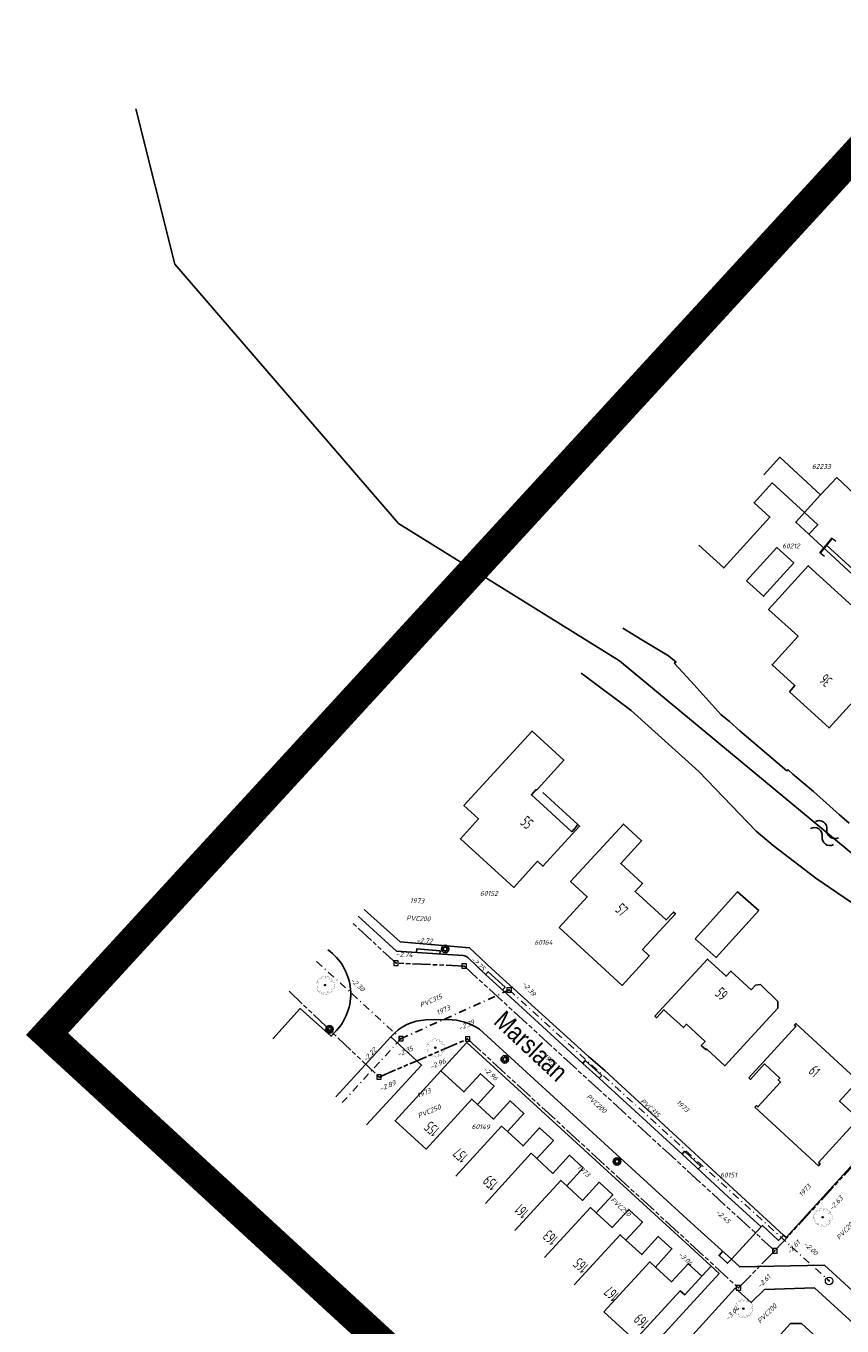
# Model space of a CAD drawing. Header units: metres. Extents: x 111546 to 149831, y 498798 to 507863.
# Tile 716 of 1056: x 111546 to 111655, y 501629 to 501803. Entities that reach past the tile are written whole.
import ezdxf
from ezdxf.enums import TextEntityAlignment as Align

# ---------------------------------------------------------------- set-up
doc = ezdxf.new("R2010")
doc.units = ezdxf.units.M
for name, pattern in [('ACAD_ISO09W100', [45, 24, -3, 6, -3, 6, -3]), ('DASHDOT', [25.4, 12.7, -6.35, 0, -6.35]), ('DASHED', [19.05, 12.7, -6.35]), ('HIDDEN', [9.525, 6.35, -3.175])]:
    doc.linetypes.add(name, pattern=pattern)
for name, color, linetype in [('0-bs-polderpijl', 3, 'Continuous'), ('000-AAA-ZZ-kader', 7, 'Continuous'), ('2-bs-Put inspectie', 252, 'Continuous'), ('2-bs-Put inspectie nummer', 252, 'Continuous'), ('2-bs-Put Koppelstuk', 1, 'Continuous'), ('2-bs-Put Koppelstuk  nummer', 253, 'Continuous'), ('2-bs-Streng gemengd', 252, 'ACAD_ISO09W100'), ('2-bs-Streng gemengd  bobtot', 252, 'Continuous'), ('2-bs-Streng gemengd aanlegjaar', 252, 'Continuous'), ('2-bs-Streng gemengd diameter', 252, 'Continuous'), ('2-bs-Streng regenwater', 252, 'DASHDOT'), ('2-bs-Streng regenwater  aanlegjaar', 252, 'Continuous'), ('2-bs-Streng regenwater  bobtot', 252, 'Continuous'), ('2-bs-Streng regenwater diameter', 252, 'Continuous'), ('2-bs-Streng volgeschuimd', 7, 'DASHED'), ('2-bs-Streng volgeschuimd bob', 3, 'Continuous'), ('3-vw-HV-304010-Opbreken tegels-opp', 150, 'AI-KADASTRAAL'), ('B01_HOOFDGEBOUW', 1, 'Continuous'), ('B02_BIJGEBOUW', 1, 'Continuous'), ('B07_TUSSENMUUR', 1, 'Continuous'), ('B11_DAKRAND', 1, 'Continuous'), ('B17_OVERBOUW', 1, 'HIDDEN'), ('Default', 10, 'Continuous'), ('Q19_OVLIJNVOBJ', 252, 'Continuous'), ('Q21_LICHTMAST', 252, 'Continuous'), ('Q26_BOOM', 252, 'Continuous'), ('S05_WATER', 252, 'Continuous'), ('T02_RASTER', 252, 'Continuous'), ('V02_KNTOPENVERH', 252, 'Continuous'), ('V03_KNTTEGELPAD', 252, 'Continuous'), ('V04_KNTOP-INRIT', 252, 'Continuous'), ('W01_KANTSLOOT', 252, 'Continuous'), ('Z02_HUISNUMMER', 7, 'Continuous'), ('Z06_STRAATNAAM', 7, 'Continuous')]:
    doc.layers.add(name, color=color, linetype=linetype)
doc.styles.get("Standard").update_dxf_attribs({"font": 'isocp-ie.shx'})
doc.styles.add('Zaanstad', font='ARIALN.TTF')
doc.linetypes.add('AI-KADASTRAAL', pattern='A,5.5,-2,["K",Standard,S=1.8,R=0,X=0,Y=-0.9],-2,5.5,-2,[5,NLCS.SHX,S=0.75,R=0,X=0,Y=0],-2', length=19)
pattern_1 = [(294.51638, (112010.33835, 501946.37295), (-0.2375469, -0.6359021), [0.4, -0.56]), (294.51638, (112010.27896, 501946.21397), (-0.2375469, -0.6359021), [0.16, -0.8]), (294.51638, (112010.49732, 501946.31356), (-0.2375469, -0.6359021), [0.16, -0.8])]

# ---------------------------------------------------------------- blocks, each defined once
blk = doc.blocks.new('Q21')
at = {"color": 0, "linetype": 'ByBlock', "lineweight": -2}
for p, q in [((-0.18, 0.17), (-0.36, 0.34)), ((0, 0.25), (0, 0.5)), ((0.17, 0.18), (0.35, 0.35)), ((0.25, 0.01), (0.5, 0.02)), ((-0.25, -0.01), (-0.5, -0.02)), ((-0.19, -0.17), (-0.37, -0.34)), ((-0.01, -0.25), (-0.01, -0.5)), ((0.18, -0.17), (0.36, -0.34))]:
    blk.add_line(p, q, dxfattribs=at)
for radius in [0.498, 0.25]:
    blk.add_circle((0, 0), radius, dxfattribs=at)
blk = doc.blocks.new('S05')
at = {"color": 0}
for centre, radius, start, end in [((0.934, 0.069368), 1.049, 26.4737935, 153.5262065), ((2.814, 1.038498), 1.065, 208.1530903, 331.8469097), ((0.945, -1.060632), 1.049, 26.4737935, 153.5262065), ((2.825, -0.089502), 1.065, 208.1530903, 331.8469097)]:
    blk.add_arc(centre, radius, start, end, dxfattribs=at)
blk = doc.blocks.new('Q26')
at = {"linetype": 'Continuous', "lineweight": 20, "const_width": 0.0225}
blk.add_lwpolyline([(0.76, 0.52), (1.24, 0.37), (1.31, -0.05), (1.24, -0.46), (0.83, -0.49), (1.06, -0.71), (0.76, -1.02), (0.56, -0.97), (0.4, -0.87), (0.4, -1.03), (0.49, -1.2), (0.16, -1.27), (-0.01, -1.14), (-0.1, -0.93), (-0.14, -1.08), (-0.11, -1.26), (-0.49, -1.13), (-0.53, -0.77), (-0.67, -0.85), (-0.71, -1), (-0.93, -0.77), (-1.08, -0.48), (-0.89, -0.25), (-1.18, -0.2), (-1.19, 0.1), (-1.12, 0.37), (-0.85, 0.4), (-1.04, 0.5), (-0.88, 0.75), (-0.66, 0.95), (-0.4, 0.83), (-0.39, 0.8), (-0.38, 0.94), (-0.45, 1.09), (-0.19, 1.17), (0.08, 1.2), (0.12, 1.07), (0.12, 0.93), (0.15, 0.93), (0.25, 1.03), (0.33, 1.17), (0.63, 1.06), (0.6, 0.93), (0.53, 0.78), (0.86, 0.89), (1.1, 0.59), (0.92, 0.58)], close=True, dxfattribs=at)
at = {"linetype": 'Continuous', "lineweight": 20}
blk.add_circle((0, 0), 0.0983, dxfattribs=at)
blk = doc.blocks.new('PUTVNB')
at = {"linetype": 'Continuous', "lineweight": 13}
blk.add_line((-0.01, -0.5), (0, -0.5), dxfattribs=at)
at = {"linetype": 'Continuous', "lineweight": 13, "ltscale": 0.04, "flags": 128}
blk.add_lwpolyline([(-0.5, 0.5), (-0.5, -0.5), (0.5, -0.5), (0.5, 0.5), (-0.5, 0.5)], dxfattribs=at)
at = {"linetype": 'Continuous', "lineweight": 13}
blk.add_point((0, 0), dxfattribs=at)
blk = doc.blocks.new('PUTRNB')
at = {"layer": '2-bs-Put Koppelstuk', "linetype": 'Continuous', "lineweight": 0, "flags": 128}
blk.add_lwpolyline([(0, 0.5), (0.19, 0.46), (0.36, 0.35), (0.47, 0.19), (0.5, 0), (0.47, -0.19), (0.36, -0.35), (0.19, -0.46), (0, -0.5), (-0.2, -0.46), (-0.35, -0.35), (-0.46, -0.18), (-0.5, 0), (-0.46, 0.19), (-0.35, 0.35), (-0.19, 0.46), (0, 0.5)], dxfattribs=at)
at = {"layer": '2-bs-Put Koppelstuk', "linetype": 'Continuous', "lineweight": 0}
blk.add_point((0, 0), dxfattribs=at)
blk = doc.blocks.new('DICH')
at = {"layer": '2-bs-Put Koppelstuk', "linetype": 'Continuous', "lineweight": 0}
for p, q in [((-0.69, 1.35), (0.1, 1.35)), ((0, 1.28), (0, -1.15)), ((0.1, 1.35), (0.1, -1.25)), ((0.1, -1.22), (-0.53, -1.22))]:
    blk.add_line(p, q, dxfattribs=at)

msp = doc.modelspace()

# ---------------------------------------------------------------- hatches: boundary and pattern name
at = {"layer": '3-vw-HV-304010-Opbreken tegels-opp', "ltscale": 0.01}
h = msp.add_hatch(dxfattribs=at)
h.set_pattern_fill('GOST_GLASS', color=256, scale=0.08)
h.set_pattern_definition(pattern_1)
h.paths.add_polyline_path([(111654.6322, 501716.0795), (111653.2378, 501717.3503), (111651.743, 501715.7101), (111653.1375, 501714.4393)], flags=9)
h = msp.add_hatch(dxfattribs=at)
h.set_pattern_fill('GOST_GLASS', color=256, scale=0.08)
h.set_pattern_definition(pattern_1)
h.paths.add_polyline_path([(111611.8485, 501696.5648), (111613.2111, 501695.3219), (111614.6385, 501696.887), (111613.2758, 501698.1298)], flags=9)
h = msp.add_hatch(dxfattribs=at)
h.set_pattern_fill('GOST_GLASS', color=256, scale=0.08)
h.set_pattern_definition(pattern_1)
h.paths.add_polyline_path([(111624.5582, 501684.8935), (111625.8881, 501683.6755), (111627.3188, 501685.2374), (111625.989, 501686.4555)], flags=9)
h = msp.add_hatch(dxfattribs=at)
h.set_pattern_fill('GOST_GLASS', color=256, scale=0.08)
h.set_pattern_definition(pattern_1)
h.paths.add_polyline_path([(111637.8986, 501673.6415), (111639.282, 501672.3678), (111640.7284, 501673.9388), (111639.345, 501675.2124)], flags=9)
h = msp.add_hatch(dxfattribs=at)
h.set_pattern_fill('GOST_GLASS', color=256, scale=0.08)
h.set_pattern_definition(pattern_1)
h.paths.add_polyline_path([(111607.6804, 501669.9156), (111617.2348, 501661.0279), (111619.8308, 501663.8185), (111610.2763, 501672.7063)], flags=9)
h = msp.add_hatch(dxfattribs=at)
h.set_pattern_fill('GOST_GLASS', color=256, scale=0.08)
h.set_pattern_definition(pattern_1)
h.paths.add_polyline_path([(111650.4453, 501663.3098), (111651.6735, 501662.1838), (111653.1102, 501663.7509), (111651.882, 501664.8768)], flags=9)
h = msp.add_hatch(dxfattribs=at)
h.set_pattern_fill('GOST_GLASS', color=256, scale=0.08)
h.set_pattern_definition(pattern_1)
h.paths.add_polyline_path([(111601.9979, 501655.8731), (111600.2712, 501657.4575), (111598.8391, 501655.8967), (111600.5658, 501654.3124)], flags=9)
h = msp.add_hatch(dxfattribs=at)
h.set_pattern_fill('GOST_GLASS', color=256, scale=0.08)
h.set_pattern_definition(pattern_1)
h.paths.add_polyline_path([(111605.8299, 501652.3611), (111604.1336, 501653.9175), (111602.7015, 501652.3568), (111604.3978, 501650.8004)], flags=9)
h = msp.add_hatch(dxfattribs=at)
h.set_pattern_fill('GOST_GLASS', color=256, scale=0.08)
h.set_pattern_definition(pattern_1)
h.paths.add_polyline_path([(111609.8752, 501648.6722), (111608.1221, 501650.2808), (111606.6784, 501648.7073), (111608.4315, 501647.0988)], flags=9)
h = msp.add_hatch(dxfattribs=at)
h.set_pattern_fill('GOST_GLASS', color=256, scale=0.08)
h.set_pattern_definition(pattern_1)
h.paths.add_polyline_path([(111613.9247, 501644.8594), (111612.3735, 501646.2827), (111610.9362, 501644.7162), (111612.4873, 501643.2929)], flags=9)
h = msp.add_hatch(dxfattribs=at)
h.set_pattern_fill('GOST_GLASS', color=256, scale=0.08)
h.set_pattern_definition(pattern_1)
h.paths.add_polyline_path([(111617.9046, 501641.3171), (111616.1531, 501642.9242), (111614.6528, 501641.2891), (111616.4043, 501639.682)], flags=9)
h = msp.add_hatch(dxfattribs=at)
h.set_pattern_fill('GOST_GLASS', color=256, scale=0.08)
h.set_pattern_definition(pattern_1)
h.paths.add_polyline_path([(111621.9756, 501637.5861), (111620.2241, 501639.1932), (111618.7238, 501637.5581), (111620.4753, 501635.951)], flags=9)
h = msp.add_hatch(dxfattribs=at)
h.set_pattern_fill('GOST_GLASS', color=256, scale=0.08)
h.set_pattern_definition(pattern_1)
h.paths.add_polyline_path([(111626.0317, 501633.7634), (111624.3335, 501635.3216), (111622.8962, 501633.7551), (111624.5943, 501632.1969)], flags=9)
h = msp.add_hatch(dxfattribs=at)
h.set_pattern_fill('GOST_GLASS', color=256, scale=0.08)
h.set_pattern_definition(pattern_1)
h.paths.add_polyline_path([(111630.1117, 501630.1482), (111628.3341, 501631.7793), (111626.8228, 501630.1323), (111628.6005, 501628.5012)], flags=9)

# ---------------------------------------------------------------- linework, layer by layer
at = {"layer": '0-bs-polderpijl', "color": 52, "linetype": 'Continuous'}
msp.add_lwpolyline([(111850.014, 501637.163), (111794.783, 501578.349), (111625.599, 501718.444), (111596.016, 501736.849), (111566.07, 501771.573), (111560.835, 501792.354)], dxfattribs=at)
at = {"layer": '000-AAA-ZZ-kader', "const_width": 4}
msp.add_lwpolyline([(111997.774, 502156.8497), (112538.0225, 501660.3158), (112089.1831, 501171.9609), (111548.9346, 501668.4948)], close=True, dxfattribs=at)
msp.add_lwpolyline([(111997.774, 502156.8497), (112538.0225, 501660.3158), (112089.1831, 501171.9609), (111548.9346, 501668.4948)], close=True, dxfattribs=at)
at = {"layer": '000-AAA-ZZ-kader'}
msp.add_lwpolyline([(111997.774, 502156.8497), (112538.0225, 501660.3158), (112089.1831, 501171.9609), (111548.9346, 501668.4948)], close=True, dxfattribs=at)
at = {"layer": '2-bs-Streng gemengd', "ltscale": 0.1, "flags": 128}
for points in [[(111595.679, 501677.977), (111589.8041, 501683.4068)], [(111604.799, 501677.597), (111595.679, 501677.977)], [(111646.428, 501639.474), (111604.799, 501677.597)], [(111581.3485, 501674.2069), (111593.408, 501662.735)], [(111593.408, 501662.735), (111605.275, 501667.828)], [(111605.275, 501667.828), (111641.552, 501634.506)], [(111657.338, 501651.336), (111646.428, 501639.474)], [(111641.552, 501634.506), (111646.428, 501639.474)]]:
    msp.add_lwpolyline(points, dxfattribs=at)
at = {"layer": '2-bs-Streng regenwater', "ltscale": 0.08, "flags": 128}
for points in [[(111585.0387, 501678.2219), (111596.338, 501667.865)], [(111596.338, 501667.865), (111610.843, 501674.387)], [(111610.843, 501674.387), (111653.693, 501635.436)], [(111596.338, 501667.865), (111588.4802, 501659.3132)]]:
    msp.add_lwpolyline(points, dxfattribs=at)
at = {"layer": '2-bs-Streng volgeschuimd', "flags": 128}
msp.add_lwpolyline([(111653.391, 501733.881), (111671.1128, 501717.7114), (111701.4261, 501750.9951)], dxfattribs=at)
at = {"layer": 'B01_HOOFDGEBOUW'}
for points in [[(111636.2483, 501733.9399), (111639.58, 501730.898), (111645.763, 501737.671), (111643.643, 501739.606), (111646.067, 501742.261), (111650.388, 501738.316), (111652.551, 501740.686), (111647.082, 501745.701), (111644.979, 501743.397), (111644.9579, 501743.4163)], [(111620.034, 501696.525), (111620.263, 501696.316), (111615.366, 501690.956), (111614.649, 501691.611), (111611.455, 501688.116), (111604.31, 501694.644), (111606.721, 501697.283), (111604.768, 501699.067), (111613.894, 501709.056), (111618.165, 501705.154), (111614.719, 501701.382)], [(111614.719, 501701.382), (111614.513, 501701.156), (111614.454, 501701.21), (111613.82, 501700.516), (111619.224, 501695.579), (111619.851, 501696.266), (111619.822, 501696.293), (111620.034, 501696.525)], [(111643.269, 501674.407), (111640.533, 501676.925), (111639.882, 501676.218), (111637.387, 501678.513), (111630.364, 501670.88), (111630.591, 501670.671), (111631.573, 501671.739), (111634.176, 501669.345), (111634.585, 501669.79), (111637.074, 501667.5), (111636.566, 501666.948), (111637.204, 501666.36), (111637.312, 501666.478), (111639.73, 501664.253), (111645.755, 501670.801)], [(111599.7, 501653.08), (111595.544, 501656.879), (111601.669, 501663.574), (111604.769, 501660.74), (111606.99, 501663.166), (111608.811, 501661.503), (111606.599, 501659.074)], [(111606.599, 501659.074), (111608.745, 501657.116), (111610.959, 501659.539), (111612.805, 501657.852), (111610.59, 501655.429)], [(111610.59, 501655.429), (111612.693, 501653.506), (111614.908, 501655.929), (111616.761, 501654.236), (111614.546, 501651.812)], [(111614.546, 501651.812), (111616.701, 501649.841), (111618.917, 501652.266), (111620.767, 501650.575), (111618.553, 501648.149)], [(111618.553, 501648.149), (111620.656, 501646.224), (111622.873, 501648.65), (111624.718, 501646.963), (111622.501, 501644.537)], [(111622.501, 501644.537), (111624.634, 501642.587), (111626.852, 501645.013), (111628.697, 501643.327), (111626.479, 501640.9)], [(111626.479, 501640.9), (111628.589, 501638.97), (111630.808, 501641.397), (111632.646, 501639.717), (111630.427, 501637.29)], [(111630.427, 501637.29), (111632.582, 501635.319), (111634.801, 501637.747), (111636.639, 501636.068), (111634.356, 501633.57), (111633.753, 501634.105), (111627.69, 501627.495), (111623.531, 501631.297)]]:
    msp.add_lwpolyline(points, dxfattribs=at)
for points in [[(111648.371, 501714.314), (111649.119, 501715.134), (111646.052, 501717.93), (111649.528, 501721.744), (111645.59, 501725.333), (111650.91, 501731.172), (111660.356, 501722.563), (111662.357, 501724.758), (111670.264, 501717.55), (111663.891, 501710.559), (111660.691, 501713.476), (111661.466, 501714.325), (111659.641, 501715.989), (111653.692, 501709.464)], [(111617.52, 501682.736), (111621.291, 501686.855), (111619.066, 501688.891), (111626.132, 501696.595), (111628.569, 501694.364), (111625.773, 501691.31), (111628.699, 501688.631), (111627.712, 501687.553), (111631.858, 501683.757), (111632.838, 501684.827), (111633.102, 501684.586), (111628.708, 501679.786), (111629.594, 501678.975), (111625.961, 501675.007)], [(111642.936, 501662.626), (111643.156, 501662.424), (111645.044, 501664.483), (111647.11, 501662.588), (111646.877, 501662.349), (111647.201, 501662.053), (111644.159, 501658.736), (111643.967, 501658.913), (111643.752, 501658.679), (111652.288, 501650.852), (111652.513, 501651.097), (111652.287, 501651.305), (111657.411, 501656.893), (111657.628, 501656.694), (111657.868, 501656.955), (111655.093, 501659.5), (111657.382, 501661.996), (111657.524, 501661.866), (111657.734, 501662.095), (111649.23, 501669.894), (111649.054, 501669.702), (111649.255, 501669.518)]]:
    msp.add_lwpolyline(points, close=True, dxfattribs=at)
at = {"layer": 'B02_BIJGEBOUW'}
for points in [[(111642.639, 501729.151), (111644.893, 501727.097), (111648.956, 501731.554), (111646.701, 501733.608)], [(111635.762, 501681.254), (111638.578, 501678.731), (111644.263, 501685.015), (111641.438, 501687.546)]]:
    msp.add_lwpolyline(points, close=True, dxfattribs=at)
at = {"layer": 'B07_TUSSENMUUR'}
for points in [[(111599.7, 501653.08), (111605.832, 501659.783), (111606.599, 501659.074)], [(111603.672, 501649.449), (111609.803, 501656.151), (111610.59, 501655.429)], [(111607.644, 501645.819), (111613.774, 501652.52), (111614.546, 501651.812)], [(111611.616, 501642.189), (111617.745, 501648.888), (111618.553, 501648.149)], [(111615.588, 501638.558), (111621.716, 501645.257), (111622.501, 501644.537)], [(111619.559, 501634.928), (111625.687, 501641.625), (111626.479, 501640.9)], [(111623.531, 501631.297), (111629.657, 501637.994), (111630.427, 501637.29)]]:
    msp.add_lwpolyline(points, dxfattribs=at)
at = {"layer": 'B11_DAKRAND'}
msp.add_lwpolyline([(111643.269, 501674.407), (111643.856, 501675.036), (111644.501, 501675.118), (111646.809, 501672.847), (111646.829, 501671.968), (111645.755, 501670.801)], dxfattribs=at)
at = {"layer": 'B17_OVERBOUW'}
msp.add_line((111620.034, 501696.525), (111614.719, 501701.382), dxfattribs=at)
at = {"layer": 'Q19_OVLIJNVOBJ'}
msp.add_line((111587.6256, 501660.0986), (111595.002, 501668.129), dxfattribs=at)
at = {"layer": 'T02_RASTER', "ltscale": 0.25}
msp.add_line((111654.669, 501648.667), (111674.902, 501670.854), dxfattribs=at)
msp.add_lwpolyline([(111647.566, 501641.562), (111647.931, 501641.233), (111654.669, 501648.667)], dxfattribs=at)
at = {"layer": 'V02_KNTOPENVERH'}
for p, q in [((111652.551, 501740.686), (111654.711, 501742.982)), ((111654.711, 501742.982), (111659.385, 501738.584)), ((111650.983, 501735.4), (111659.148, 501727.866)), ((111599.686, 501670.37), (111602.657, 501670.44))]:
    msp.add_line(p, q, dxfattribs=at)
for points in [[(111650.388, 501738.316), (111652.163, 501736.678), (111650.983, 501735.4)], [(111590.6035, 501684.2767), (111595.758, 501679.588), (111604.664, 501678.997)], [(111605.277, 501678.726), (111607.682, 501676.457), (111611.546, 501672.945), (111620.687, 501664.554), (111622.905, 501662.584), (111633.996, 501652.429), (111639.648, 501647.198), (111644.594, 501642.682), (111640.626, 501638.349), (111635.673, 501642.803), (111606.874, 501669.123)], [(111579.1734, 501667.8669), (111582.858, 501671.896), (111586.983, 501668.202), (111587.442, 501668.683)], [(111595.002, 501668.129), (111599.102, 501664.338), (111591.7361, 501656.3206)]]:
    msp.add_lwpolyline(points, dxfattribs=at)
for centre, radius, start, end in [((111582.3621, 501673.8506), 7.2463, 314.509865, 54.897752), ((111604.5874, 501677.9949), 1.005, 46.671753, 85.628943), ((111602.4129, 501662.2486), 8.1951, 57.018893, 88.293168), ((111599.8513, 501664.0089), 6.3633, 91.48859, 139.647788)]:
    msp.add_arc(centre, radius, start, end, dxfattribs=at)
at = {"layer": 'V03_KNTTEGELPAD'}
msp.add_line((111636.639, 501636.068), (111637.885, 501637.426), dxfattribs=at)
for points in [[(111650.983, 501735.4), (111649.215, 501737.032), (111650.388, 501738.316)], [(111591.4288, 501685.1745), (111596.241, 501680.832), (111605.532, 501680.042), (111608.503, 501677.22), (111621.48, 501665.502), (111623.672, 501663.598), (111635.038, 501653.131), (111636.865, 501651.406), (111647.566, 501641.562), (111646.93, 501640.868), (111644.761, 501642.862), (111644.594, 501642.682)], [(111635.046, 501640.029), (111605.146, 501667.378), (111601.669, 501663.574)], [(111640.626, 501638.349), (111641.714, 501637.305), (111653.061, 501637.53), (111663.766, 501627.768), (111667.294, 501627.89), (111685.626, 501647.923), (111687.505, 501646.267), (111670.808, 501627.94), (111681.97, 501617.823), (111687.36, 501612.807), (111696.52, 501604.423), (111698.289, 501602.778), (111701.984, 501599.406), (111710.966, 501591.06), (111721.522, 501581.448), (111729.776, 501581.263), (111741.442, 501570.485), (111753.822, 501559.188), (111763.027, 501550.714)], [(111627.2598, 501623.6714), (111638.965, 501636.435), (111635.046, 501640.029)], [(111640.626, 501638.349), (111640.104, 501637.805), (111638.955, 501638.841), (111639.456, 501639.401)], [(111629.4563, 501621.6526), (111630.612, 501622.92), (111641.089, 501634.449), (111643.258, 501632.532), (111645.043, 501634.289), (111651.741, 501634.514), (111661.667, 501625.461), (111661.797, 501622.962), (111658.45, 501619.247)]]:
    msp.add_lwpolyline(points, dxfattribs=at)
at = {"layer": 'V04_KNTOP-INRIT'}
for points in [[(111598.44, 501679.41), (111598.473, 501679.909), (111601.591, 501679.649), (111601.561, 501679.203)], [(111607.682, 501676.457), (111608.019, 501676.825), (111610.287, 501674.759), (111609.95, 501674.391)], [(111620.687, 501664.554), (111621.019, 501664.927), (111623.237, 501662.957), (111622.905, 501662.584)], [(111633.996, 501652.429), (111634.335, 501652.795), (111636.512, 501650.778), (111636.172, 501650.413)]]:
    msp.add_lwpolyline(points, dxfattribs=at)
at = {"layer": 'W01_KANTSLOOT'}
for points in [[(111648.049, 501703.723), (111644.405, 501706.79), (111641.723, 501709.094), (111640.348, 501710.332), (111639.178, 501711.26), (111635.155, 501715.73), (111632.955, 501718.137), (111633.195, 501718.275), (111632.164, 501719.135), (111628.622, 501721.267), (111626.0502, 501722.8441)], [(111620.4825, 501716.7862), (111620.966, 501716.462), (111627.194, 501711.797)], [(111627.194, 501711.797), (111636.243, 501703.637), (111643.914, 501695.654), (111646.208, 501693.727), (111651.894, 501689.341), (111656.711, 501686.105), (111659.104, 501684.292), (111661.498, 501682.405), (111672.79, 501672.405), (111676.056, 501670.006), (111687.346, 501661.633), (111690.71, 501659.311), (111696.141, 501656.01), (111699.908, 501653.482), (111706.131, 501648.404), (111712.035, 501642.895), (111713.57, 501641.569), (111715.539, 501639.675), (111724.129, 501631.596), (111737.146, 501619.609), (111741.159, 501620.089), (111752.135, 501610.27)], [(111656.398, 501696.714), (111655.1, 501697.855), (111651.588, 501700.942), (111648.837, 501703.268), (111648.188, 501703.872), (111648.049, 501703.723)], [(111635.8422, 501615.7834), (111648.543, 501629.754), (111649.994, 501629.741), (111655.147, 501625.071), (111655.248, 501623.445), (111642.6621, 501609.5154)]]:
    msp.add_lwpolyline(points, dxfattribs=at)

# ---------------------------------------------------------------- block references
at = {"layer": '2-bs-Put inspectie', "xscale": 0.6, "yscale": 0.6, "zscale": 0.6}
for p in [(111595.679, 501677.977), (111604.799, 501677.597), (111610.843, 501674.387), (111596.338, 501667.865), (111605.275, 501667.828), (111593.408, 501662.735), (111646.428, 501639.474), (111641.552, 501634.506)]:
    msp.add_blockref('PUTVNB', p, dxfattribs=at)
at = {"layer": '2-bs-Put Koppelstuk'}
msp.add_blockref('PUTRNB', (111653.693, 501635.436), dxfattribs=at)
at = {"layer": 'Default', "rotation": 140.429592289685}
msp.add_blockref('DICH', (111653.391, 501733.881), dxfattribs=at)
at = {"layer": 'Q21_LICHTMAST'}
for p in [(111602.252, 501679.873), (111586.762, 501669.113), (111610.241, 501665.101), (111625.283, 501651.433)]:
    msp.add_blockref('Q21', p, dxfattribs=at)
at = {"layer": 'Q26_BOOM'}
for p in [(111586.147, 501675.04), (111600.93, 501666.657), (111652.826, 501643.969)]:
    msp.add_blockref('Q26', p, dxfattribs=at)
at = {"layer": 'Q26_BOOM', "rotation": 33.8664702}
msp.add_blockref('Q26', (111642.203, 501631.728), dxfattribs=at)
at = {"layer": 'S05_WATER', "rotation": 324.7138686}
msp.add_blockref('S05', (111651.559, 501696.501), dxfattribs=at)

# ---------------------------------------------------------------- texts
at = {"layer": '2-bs-Put inspectie nummer', "oblique": 15}
for s, p in [('60152', (111606.9171, 501686.7947)), ('60164', (111614.2152, 501680.2423)), ('60151', (111639.0839, 501649.0909))]:
    msp.add_text(s, height=0.65, dxfattribs=at).set_placement(p, align=Align.BOTTOM_LEFT)
msp.add_text('60149', height=0.65, rotation=358.439545, dxfattribs=at).set_placement((111605.7939, 501655.5971), align=Align.BOTTOM_LEFT)
at = {"layer": '2-bs-Put Koppelstuk  nummer', "oblique": 15}
for s, p in [('62233', (111651.3878, 501743.9451)), ('60212', (111647.3915, 501733.3089))]:
    msp.add_text(s, height=0.65, dxfattribs=at).set_placement(p, align=Align.BOTTOM_LEFT)
at = {"layer": '2-bs-Streng gemengd  bobtot', "oblique": 15}
for s, rotation, p in [('-2.72', 357.614058, (111598.3599, 501680.5074)), ('-2.74', 357.614058, (111595.638, 501678.6638)), ('-2.75', 317.517175, (111605.5043, 501678.2541)), ('-2.96', 23.227719, (111600.4171, 501663.5653)), ('-2.96', 317.431175, (111607.1557, 501663.5838)), ('-2.89', 23.227719, (111593.7041, 501660.6543)), ('-2.63', 47.3939, (111654.2366, 501644.677)), ('-2.45', 317.517175, (111638.3132, 501644.4452)), ('-3.04', 317.431175, (111633.2849, 501638.8016)), ('-2.61', 47.3939, (111648.5917, 501638.861)), ('-2.61', 45.535458, (111644.5936, 501634.2821)), ('-3.04', 45.535458, (111640.3065, 501629.9427))]:
    msp.add_text(s, height=0.65, rotation=rotation, dxfattribs=at).set_placement(p, align=Align.BOTTOM_LEFT)
at = {"layer": '2-bs-Streng gemengd aanlegjaar', "oblique": 15}
for rotation, p in [(357.614056, (111597.5285, 501685.858)), (317.517175, (111615.2321, 501665.3)), (23.227719, (111598.7397, 501659.7407)), (317.431175, (111619.7587, 501650.4503)), (47.393897, (111650.1647, 501646.4919))]:
    msp.add_text('1973', height=0.65, rotation=rotation, dxfattribs=at).set_placement(p, align=Align.BOTTOM_LEFT)
at = {"layer": '2-bs-Streng gemengd diameter', "oblique": 15}
for s, rotation, p in [('PVC200', 357.614058, (111597.0142, 501683.5119)), ('PVC200', 317.517175, (111620.9801, 501659.8896)), ('PVC250', 23.227719, (111598.8137, 501657.0169)), ('PVC250', 317.431175, (111624.2135, 501646.0751)), ('PVC200', 47.3939, (111655.216, 501640.7366)), ('PVC200', 45.535458, (111644.6032, 501629.5457))]:
    msp.add_text(s, height=0.65, rotation=rotation, dxfattribs=at).set_placement(p, align=Align.BOTTOM_LEFT)
at = {"layer": '2-bs-Streng regenwater  aanlegjaar', "oblique": 15}
for rotation, p in [(24.210497, (111601.3412, 501670.8265)), (317.728906, (111633.0125, 501659.1003))]:
    msp.add_text('1973', height=0.65, rotation=rotation, dxfattribs=at).set_placement(p, align=Align.BOTTOM_LEFT)
at = {"layer": '2-bs-Streng regenwater  bobtot', "oblique": 15}
for s, rotation, p in [('-2.30', 317.491608, (111589.3613, 501675.4809)), ('-2.39', 309.514963, (111612.375, 501675.1087)), ('-2.39', 24.210497, (111604.3048, 501668.7723)), ('-2.22', 47.421669, (111591.8017, 501664.5615)), ('-2.35', 24.210497, (111596.0957, 501665.2413)), ('-2.00', 317.728906, (111650.0757, 501640.1557))]:
    msp.add_text(s, height=0.65, rotation=rotation, dxfattribs=at).set_placement(p, align=Align.BOTTOM_LEFT)
at = {"layer": '2-bs-Streng regenwater diameter', "oblique": 15}
for rotation, p in [(24.210497, (111599.118, 501671.8274)), (317.728906, (111628.2089, 501659.2771))]:
    msp.add_text('PVC315', height=0.65, rotation=rotation, dxfattribs=at).set_placement(p, align=Align.BOTTOM_LEFT)
at = {"layer": '2-bs-Streng volgeschuimd bob', "style": 'Zaanstad'}
msp.add_text('-9.99', height=0.1, rotation=317.622333, dxfattribs=at).set_placement((111652.5925, 501732.6503), align=Align.BOTTOM_LEFT)
at = {"layer": 'Z02_HUISNUMMER', "linetype": 'DASHDOT'}
for s, rotation, width, p in [('36', 137.656775, 0.665112, (111654.229, 501715.964)), ('55', 317.633554, 0.664817, (111612.228, 501696.679)), ('57', 317.510723, 0.665036, (111624.938, 501685.007)), ('59', 317.364638, 0.664964, (111638.29, 501673.762)), ('61', 317.485321, 0.66504, (111650.829, 501663.337)), ('155', 137.462031, 0.665011, (111601.618, 501655.76)), ('157', 137.462031, 0.665011, (111605.45, 501652.248)), ('159', 137.462031, 0.665011, (111609.484, 501648.551)), ('161', 137.462031, 0.665011, (111613.585, 501644.792)), ('163', 137.462031, 0.665011, (111617.501, 501641.203)), ('165', 137.462031, 0.665011, (111621.572, 501637.472)), ('167', 137.462031, 0.665011, (111625.692, 501633.696)), ('169', 137.462031, 0.665011, (111629.697, 501630.026))]:
    msp.add_text(s, height=1.5, rotation=rotation, dxfattribs=dict(at, width=width)).set_placement(p)
at = {"layer": 'Z06_STRAATNAAM', "linetype": 'DASHDOT', "style": 'Zaanstad'}
msp.add_text('Marslaan', height=2.5, rotation=317.070617, dxfattribs=at).set_placement((111608.606, 501669.978))

doc.saveas('drawing.dxf')
